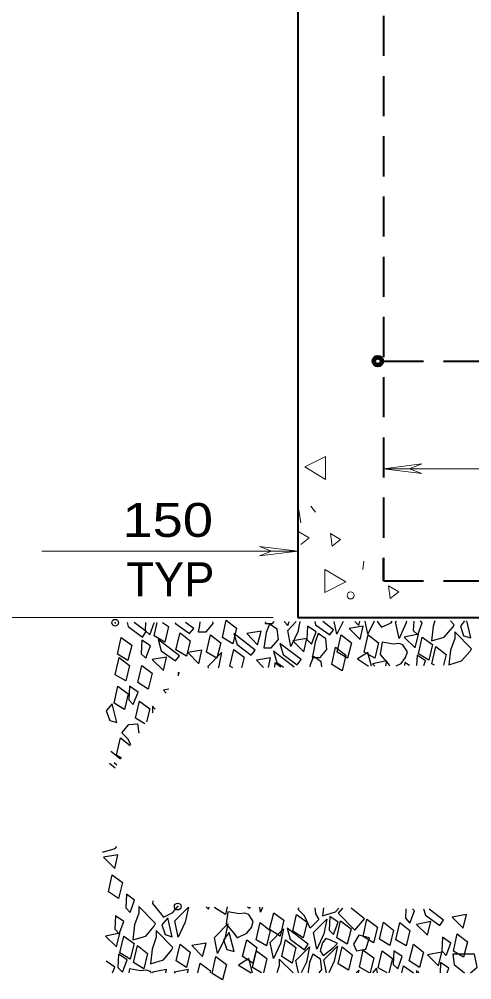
# Model space of a CAD drawing. Extents: x 312583 to 312854, y 144419 to 144597.
# Drawn here: x 312620 to 312630.16, y 144442.97 to 144464.5 of the extents above; entities that cross this region are included whole.
import ezdxf

# ---------------------------------------------------------------- set-up
doc = ezdxf.new("R2010")
doc.units = 0
doc.header["$LTSCALE"] = 0.3
doc.header["$PDMODE"] = 32
doc.header["$PDSIZE"] = 0.15
doc.linetypes.add('MEDIUM_DASHED', pattern=[4.5, 3, -1.5])
doc.layers.add('1', color=7, linetype='Continuous', lineweight=25)
doc.layers.add('2', color=7, linetype='Continuous', lineweight=13)

msp = doc.modelspace()

# ---------------------------------------------------------------- linework, layer by layer
at = {"layer": '1', "lineweight": 40}
for p, q in [((312626.2571, 144493.7284), (312626.2571, 144451.0864)), ((312628.1738, 144451.9068), (312628.1738, 144452.4281)), ((312628.1738, 144451.9068), (312628.9941, 144451.9068)), ((312626.2571, 144451.0864), (312669.6198, 144451.0864))]:
    msp.add_line(p, q, dxfattribs=at)
at = {"layer": '1', "linetype": 'MEDIUM_DASHED', "lineweight": 40}
for p, q in [((312628.1738, 144491.5741), (312628.1738, 144451.9068)), ((312628.1738, 144456.8364), (312643.5071, 144456.8364)), ((312628.1738, 144451.9068), (312667.4655, 144451.9068))]:
    msp.add_line(p, q, dxfattribs=at)
at = {"layer": '1', "lineweight": 13}
for p, q in [((312626.5485, 144453.5858), (312626.6481, 144453.4478)), ((312626.2801, 144453.4938), (312626.3185, 144453.2101)), ((312627.7138, 144452.1598), (312627.7368, 144452.3514))]:
    msp.add_line(p, q, dxfattribs=at)
at = {"layer": '1'}
for p, q in [((312622.1555, 144450.9714), (312622.1631, 144450.9714)), ((312622.4238, 144450.9791), (312622.4468, 144450.8871)), ((312623.0295, 144450.6801), (312623.0985, 144450.9791)), ((312623.5048, 144450.9791), (312623.5125, 144450.9561)), ((312626.0271, 144450.7951), (312626.2188, 144450.9944)), ((312626.6328, 144450.9944), (312626.6481, 144450.9254)), ((312628.0358, 144451.0021), (312628.0588, 144450.9714)), ((312628.4498, 144450.9868), (312628.4728, 144451.0021)), ((312629.9985, 144451.0098), (312629.9065, 144450.8948)), ((312625.3295, 144450.1281), (312625.4828, 144449.9671)), ((312627.5911, 144450.1588), (312627.8441, 144449.9978)), ((312628.9328, 144450.2431), (312628.9175, 144450.0131)), ((312624.2485, 144449.9518), (312624.2408, 144449.9978)), ((312624.7928, 144449.9594), (312624.7315, 144449.9978)), ((312625.7358, 144450.0744), (312625.7281, 144449.9748)), ((312625.8738, 144449.9748), (312625.7358, 144450.0744)), ((312625.7818, 144450.0821), (312625.9351, 144449.9748)), ((312627.9285, 144450.0514), (312627.9821, 144449.9978)), ((312628.2811, 144450.0514), (312628.3118, 144450.0054)), ((312628.6568, 144450.0821), (312628.6491, 144450.0131)), ((312628.7641, 144450.0131), (312628.6568, 144450.0821)), ((312629.3238, 144450.0208), (312629.2625, 144450.0514)), ((312623.5661, 144449.8521), (312623.5661, 144449.7831)), ((312623.5968, 144449.8291), (312623.5661, 144449.8521)), ((312623.3591, 144449.4841), (312623.2365, 144449.4611)), ((312623.2365, 144449.4611), (312623.2978, 144449.3921)), ((312622.8225, 144448.7021), (312622.6078, 144448.8324)), ((312622.9911, 144448.9551), (312622.9835, 144448.9398)), ((312622.2781, 144447.9124), (312622.0558, 144448.0811)), ((312622.3011, 144447.9354), (312622.1861, 144448.0044)), ((312622.0251, 144447.8204), (312622.1555, 144447.7208)), ((312622.1325, 144447.8358), (312622.1938, 144447.7821)), ((312624.3941, 144444.5774), (312624.4018, 144444.6004)), ((312629.0785, 144444.5544), (312629.1168, 144444.4164)), ((312624.9231, 144443.2971), (312625.2068, 144443.1208)), ((312625.4368, 144443.1208), (312625.2375, 144443.2434)), ((312625.8355, 144443.2818), (312625.7818, 144443.1208)), ((312626.2725, 144443.1208), (312626.2111, 144443.3968)), ((312626.9011, 144443.1208), (312626.8398, 144443.4121)), ((312627.8595, 144443.1208), (312627.6371, 144443.2511)), ((312628.2581, 144443.1208), (312628.0588, 144443.2358)), ((312629.4541, 144443.3584), (312629.4465, 144443.1208)), ((312629.7608, 144443.3124), (312629.9985, 144443.1208)), ((312622.9911, 144443.1361), (312623.0065, 144443.1208)), ((312623.4818, 144443.1361), (312623.5048, 144443.1208))]:
    msp.add_line(p, q, dxfattribs=at)
at = {"layer": '1', "lineweight": 13}
for points in [[(312626.8781, 144454.1838), (312626.8781, 144454.6974), (312626.4105, 144454.4674)], [(312627.0238, 144452.6888), (312627.2155, 144452.8344), (312626.9855, 144452.9724)], [(312626.8628, 144452.1598), (312626.8628, 144451.6461), (312627.3305, 144451.8838)], [(312628.3271, 144451.5158), (312628.5188, 144451.6614), (312628.2888, 144451.7994)]]:
    msp.add_lwpolyline(points, close=True, dxfattribs=at)
msp.add_lwpolyline([(312626.3185, 144452.7271), (312626.5101, 144452.8728), (312626.2801, 144453.0108)], dxfattribs=at)
at = {"layer": '1'}
for points in [[(312622.4468, 144450.8871), (312622.7688, 144450.6494), (312622.8531, 144450.7721), (312622.5848, 144450.9791)], [(312622.8378, 144450.9791), (312622.8301, 144450.7951), (312622.9298, 144450.6954), (312623.0295, 144450.9714), (312623.0218, 144450.9791)], [(312623.2211, 144450.9791), (312623.3515, 144450.8871), (312623.2671, 144450.5344), (312623.0295, 144450.6801)], [(312623.5125, 144450.9561), (312623.8268, 144450.7261), (312623.9188, 144450.8411), (312623.7348, 144450.9791)], [(312624.0568, 144450.9868), (312624.0491, 144450.9101), (312624.0185, 144450.7644), (312624.1948, 144450.7644), (312624.3558, 144450.9561), (312624.3481, 144450.9868)], [(312625.5288, 144450.9868), (312625.5211, 144450.9561), (312625.6898, 144450.9561), (312625.7205, 144450.9944)], [(312625.9505, 144450.9944), (312626.0271, 144450.9101), (312626.0578, 144450.9944)], [(312626.3031, 144450.9944), (312626.2571, 144450.7644), (312626.0961, 144450.4348), (312626.0271, 144450.7951)], [(312626.6481, 144450.9254), (312626.9701, 144450.6954), (312627.0545, 144450.8104), (312626.8168, 144450.9944)], [(312627.2691, 144450.9944), (312627.1311, 144450.7108), (312627.0698, 144450.9944)], [(312627.5375, 144450.9944), (312627.6218, 144450.9101), (312627.6448, 144451.0021)], [(312627.9668, 144451.0021), (312627.8288, 144450.7108), (312627.7675, 144451.0021)], [(312628.0588, 144450.9714), (312628.1355, 144450.8718), (312628.3501, 144450.9714), (312628.3731, 144451.0021)], [(312628.6951, 144451.0021), (312628.6798, 144450.9561), (312628.5265, 144450.6188), (312628.4498, 144450.9868)], [(312628.8561, 144451.0021), (312628.8408, 144450.7951), (312628.9481, 144450.6954), (312629.0478, 144450.9714), (312629.0018, 144451.0021)], [(312629.3315, 144451.0098), (312629.2931, 144450.8948), (312629.2548, 144450.5651), (312629.5385, 144450.6494), (312629.7301, 144450.8718), (312629.7608, 144450.9254), (312629.6841, 144451.0098)], [(312629.9065, 144450.8948), (312629.9755, 144450.6801), (312630.1365, 144450.6341), (312630.0445, 144451.0098)], [(312624.7315, 144449.9978), (312624.8158, 144450.3734), (312625.0535, 144450.1971), (312624.9921, 144449.9594)], [(312626.1728, 144449.9748), (312625.7051, 144450.3351), (312625.7818, 144450.0821)], [(312628.4651, 144450.0054), (312628.5725, 144450.0591), (312628.6721, 144450.1894), (312628.7181, 144450.3198), (312628.6108, 144450.4731), (312628.5265, 144450.5038), (312628.3961, 144450.4884), (312628.1508, 144450.5344), (312628.1048, 144450.2584), (312628.2811, 144450.0514)], [(312629.2625, 144450.0514), (312629.3545, 144450.4348), (312629.5845, 144450.2584), (312629.5231, 144450.0208)], [(312624.2408, 144449.9978), (312624.5398, 144450.3044), (312624.4708, 144449.9671), (312624.4631, 144449.9518)], [(312625.5978, 144449.9671), (312625.6438, 144450.1818), (312625.3295, 144450.1281)], [(312626.6098, 144450.2124), (312626.5331, 144450.0284), (312626.5255, 144449.9824)], [(312626.7938, 144449.9824), (312626.7785, 144450.0974), (312626.6098, 144450.2124)], [(312627.9055, 144449.9978), (312627.8288, 144450.3044), (312627.5911, 144450.1588)], [(312628.2275, 144450.0054), (312628.2505, 144450.1128), (312627.9285, 144450.0514)], [(312629.0861, 144450.0131), (312629.1168, 144450.1128), (312628.9328, 144450.2431)], [(312622.6078, 144448.8324), (312622.6998, 144449.2158), (312622.9298, 144449.0394), (312622.8608, 144448.7481)], [(312623.0525, 144449.0318), (312622.9911, 144449.1008), (312622.9911, 144448.9551)], [(312622.5081, 144448.2344), (312622.4468, 144448.3571), (312622.3011, 144448.5028), (312622.4621, 144448.6868), (312622.6538, 144448.7021), (312622.6845, 144448.4951)], [(312622.1861, 144448.0044), (312622.2781, 144448.3878), (312622.4928, 144448.2191)], [(312621.8718, 144445.8271), (312622.1555, 144445.9114), (312622.1938, 144445.9574)], [(312622.9988, 144444.7384), (312622.9911, 144444.6771), (312623.1598, 144444.4778)], [(312623.1598, 144444.4778), (312623.2365, 144444.3704), (312623.4511, 144444.4778), (312623.5585, 144444.6081)], [(312624.1948, 144444.6004), (312624.2485, 144444.5468), (312624.2638, 144444.6004)], [(312624.6701, 144444.6004), (312624.6318, 144444.4318), (312624.3941, 144444.5774)], [(312625.1761, 144444.5928), (312625.1685, 144444.5621), (312625.1225, 144444.5928)], [(312625.4598, 144444.5851), (312625.4138, 144444.4854), (312625.3985, 144444.5928)], [(312626.5331, 144444.1251), (312626.4028, 144444.4011), (312626.2571, 144444.5468), (312626.2878, 144444.5774)], [(312626.6328, 144444.5774), (312626.6481, 144444.4471), (312626.7248, 144444.3168), (312626.5331, 144444.1251)], [(312626.8321, 144444.5774), (312626.8091, 144444.4011), (312627.1005, 144444.4931), (312627.1771, 144444.5698)], [(312627.2538, 144444.5698), (312627.1618, 144444.4624), (312627.5375, 144444.0791), (312627.7521, 144444.3321), (312627.4531, 144444.5698)], [(312628.6798, 144444.5544), (312628.6721, 144444.3474), (312628.7718, 144444.2401), (312628.8715, 144444.5161), (312628.8255, 144444.5544)], [(312629.1168, 144444.4164), (312629.4388, 144444.1864), (312629.5231, 144444.3014), (312629.2011, 144444.5468)], [(312626.2111, 144443.3968), (312626.5178, 144443.7034), (312626.4488, 144443.3661), (312626.3261, 144443.1208)], [(312626.8398, 144443.4121), (312627.1465, 144443.7188), (312627.0698, 144443.3814), (312626.9471, 144443.1208)], [(312625.2375, 144443.1208), (312625.1531, 144443.4428), (312624.9231, 144443.2971)], [(312625.2375, 144443.2434), (312625.3295, 144443.6191), (312625.5595, 144443.4428), (312625.4828, 144443.1208)], [(312626.5945, 144443.5424), (312626.5178, 144443.3584), (312626.4871, 144443.1514), (312626.4871, 144443.1208)], [(312626.7325, 144443.1208), (312626.7938, 144443.1974), (312626.7631, 144443.4274), (312626.5945, 144443.5424)], [(312627.6371, 144443.2511), (312627.7215, 144443.6344), (312627.9591, 144443.4581), (312627.8748, 144443.1208)], [(312628.0588, 144443.2358), (312628.1508, 144443.6191), (312628.3808, 144443.4428), (312628.2965, 144443.1208)], [(312630.1288, 144443.1208), (312630.2821, 144443.2511), (312630.2208, 144443.5424), (312629.7301, 144443.5424), (312629.7608, 144443.3124)], [(312622.0941, 144443.1208), (312622.1478, 144443.2511), (312621.9561, 144443.3814)], [(312624.0108, 144443.1208), (312624.0645, 144443.3431), (312624.2945, 144443.1668), (312624.2868, 144443.1208)], [(312626.1498, 144443.1208), (312625.8355, 144443.4274), (312625.8355, 144443.2818)], [(312628.0435, 144443.1208), (312628.0205, 144443.2281), (312627.9285, 144443.1208)], [(312628.5878, 144443.1208), (312628.6261, 144443.2818), (312628.8485, 144443.1208)], [(312629.6075, 144443.1208), (312629.6458, 144443.2281), (312629.4541, 144443.3584)], [(312622.9681, 144443.1208), (312622.9451, 144443.1514), (312622.8608, 144443.1821), (312622.7228, 144443.1668), (312622.4775, 144443.2128), (312622.4621, 144443.1208)], [(312623.2901, 144443.1208), (312623.3055, 144443.1974), (312622.9911, 144443.1361)], [(312623.7808, 144443.1208), (312623.8038, 144443.1974), (312623.4818, 144443.1361)], [(312627.5605, 144443.1208), (312627.6218, 144443.1821), (312627.6065, 144443.1208)], [(312628.9711, 144443.1208), (312628.9175, 144443.1668), (312628.9175, 144443.1208)]]:
    msp.add_lwpolyline(points, dxfattribs=at)
for points in [[(312624.5628, 144450.6418), (312624.6471, 144451.0251), (312624.8771, 144450.8488), (312624.7928, 144450.4961)], [(312625.1071, 144450.7261), (312625.3525, 144450.4731), (312625.4291, 144450.7798)], [(312625.6208, 144450.9408), (312625.5441, 144450.7491), (312625.5135, 144450.5498), (312625.4905, 144450.4041), (312625.6591, 144450.4041), (312625.8201, 144450.5958), (312625.7895, 144450.8258)], [(312626.4718, 144450.8948), (312626.4565, 144450.5958), (312626.5638, 144450.4884), (312626.6635, 144450.7644)], [(312627.4071, 144450.8411), (312627.6525, 144450.5958), (312627.7215, 144450.8948)], [(312629.7761, 144450.6188), (312629.6841, 144450.3581), (312629.6458, 144450.0284), (312629.9295, 144450.1128), (312630.1211, 144450.3351), (312630.1518, 144450.3888), (312629.7761, 144450.7644)], [(312622.2091, 144450.2661), (312622.2935, 144450.6418), (312622.5311, 144450.4654), (312622.4391, 144450.1204)], [(312622.7535, 144450.5804), (312622.7381, 144450.2738), (312622.8455, 144450.1741), (312622.9451, 144450.4501)], [(312623.1905, 144450.3428), (312623.5125, 144450.1128), (312623.5968, 144450.2278), (312623.1215, 144450.5958)], [(312623.5201, 144450.3658), (312623.6121, 144450.7414), (312623.8421, 144450.5651), (312623.7578, 144450.2201)], [(312624.2025, 144450.3121), (312624.2945, 144450.6954), (312624.5245, 144450.5191), (312624.4401, 144450.1741)], [(312624.8925, 144450.4808), (312625.2068, 144450.2431), (312625.2988, 144450.3581), (312624.8158, 144450.7261)], [(312626.1421, 144450.5651), (312626.3875, 144450.3198), (312626.4565, 144450.6188)], [(312626.7095, 144450.7261), (312626.6405, 144450.5344), (312626.6098, 144450.3274), (312626.5791, 144450.1894), (312626.7555, 144450.1894), (312626.9088, 144450.3734), (312626.8858, 144450.6111)], [(312627.1388, 144450.3121), (312627.2308, 144450.6954), (312627.4608, 144450.5191), (312627.3688, 144450.1741)], [(312627.7445, 144450.3121), (312627.8365, 144450.6954), (312628.0665, 144450.5191), (312627.9821, 144450.1741)], [(312628.6415, 144450.6494), (312628.8868, 144450.4041), (312628.9635, 144450.7108)], [(312628.9635, 144450.2738), (312629.0478, 144450.6494), (312629.2778, 144450.4808), (312629.1935, 144450.1281)], [(312623.7885, 144450.3044), (312624.0338, 144450.0514), (312624.1028, 144450.3581)], [(312625.9275, 144450.2584), (312626.2418, 144450.0284), (312626.3261, 144450.1434), (312625.8508, 144450.5038)], [(312627.0161, 144450.0361), (312627.1005, 144450.4194), (312627.3305, 144450.2431), (312627.2461, 144449.8904)], [(312622.1555, 144449.8061), (312622.2475, 144450.1894), (312622.4775, 144450.0131), (312622.3931, 144449.6681)], [(312622.9835, 144450.1434), (312623.2365, 144449.8981), (312623.3055, 144450.1971)], [(312622.6615, 144449.6298), (312622.7535, 144450.0131), (312622.9835, 144449.8368), (312622.8991, 144449.4841)], [(312622.1325, 144449.1698), (312622.2168, 144449.5454), (312622.4468, 144449.3768), (312622.3625, 144449.0241)], [(312622.4775, 144449.5454), (312622.4621, 144449.2388), (312622.5618, 144449.1391), (312622.6691, 144449.4151)], [(312621.9561, 144448.9934), (312622.0328, 144448.7788), (312622.1938, 144448.7328), (312622.0865, 144449.1544)], [(312621.8948, 144445.7121), (312622.1478, 144445.4591), (312622.2168, 144445.7658)], [(312622.0021, 144444.9378), (312622.0865, 144445.3211), (312622.3165, 144445.1448), (312622.2321, 144444.7921)], [(312622.4085, 144444.8841), (312622.3931, 144444.5774), (312622.4928, 144444.4778), (312622.5925, 144444.7538)], [(312622.6845, 144444.4624), (312622.5925, 144444.2018), (312622.5541, 144443.8644), (312622.8455, 144443.9488), (312623.0295, 144444.1711), (312623.0601, 144444.2324), (312622.6845, 144444.6081)], [(312623.4971, 144444.2861), (312623.8038, 144444.5928), (312623.7271, 144444.2554), (312623.5661, 144443.9258)], [(312622.1631, 144444.4011), (312622.1478, 144444.1021), (312622.2475, 144443.9948), (312622.3471, 144444.2708)], [(312623.2058, 144444.2018), (312623.2748, 144443.9794), (312623.4358, 144443.9334), (312623.3361, 144444.3551)], [(312624.8158, 144444.0101), (312624.8925, 144443.9104), (312625.1071, 144444.0101), (312625.2145, 144444.1404), (312625.2528, 144444.2708), (312625.1531, 144444.4318), (312625.0688, 144444.4624), (312624.9385, 144444.4471), (312624.6855, 144444.4931), (312624.6471, 144444.2171)], [(312625.6208, 144444.0944), (312625.7128, 144444.4701), (312625.9428, 144444.3014), (312625.8585, 144443.9488)], [(312626.1421, 144444.0561), (312626.2265, 144444.4318), (312626.4641, 144444.2554), (312626.3721, 144443.9104)], [(312626.6098, 144444.0254), (312626.9088, 144444.3244), (312626.8398, 144443.9948), (312626.6788, 144443.6574)], [(312626.9701, 144444.3858), (312626.9548, 144444.0791), (312627.0545, 144443.9794), (312627.1618, 144444.2554)], [(312627.7215, 144443.9411), (312627.8058, 144444.3244), (312628.0435, 144444.1481), (312627.9515, 144443.7954)], [(312629.7148, 144444.3704), (312629.9678, 144444.1251), (312630.0368, 144444.4318)], [(312624.3865, 144443.9181), (312624.6855, 144444.2248), (312624.6165, 144443.8951), (312624.4555, 144443.5578)], [(312625.3218, 144443.8644), (312625.4061, 144444.2478), (312625.6361, 144444.0714), (312625.5518, 144443.7264)], [(312625.6361, 144443.8031), (312625.9351, 144444.1098), (312625.8661, 144443.7801), (312625.7051, 144443.4428)], [(312626.0808, 144443.8798), (312626.4028, 144443.6421), (312626.4871, 144443.7648), (312626.0118, 144444.1251)], [(312627.1311, 144443.9104), (312627.2155, 144444.2861), (312627.4531, 144444.1098), (312627.3611, 144443.7648)], [(312628.0895, 144443.8798), (312628.1738, 144444.2554), (312628.4038, 144444.0791), (312628.3195, 144443.7341)], [(312628.4575, 144443.8644), (312628.5418, 144444.2478), (312628.7718, 144444.0714), (312628.6875, 144443.7264)], [(312628.9175, 144444.2094), (312629.1628, 144443.9641), (312629.2395, 144444.2708)], [(312621.9408, 144443.9488), (312622.1861, 144443.7034), (312622.2628, 144444.0101)], [(312622.2628, 144443.5731), (312622.3471, 144443.9488), (312622.5848, 144443.7801), (312622.4928, 144443.4274)], [(312623.0755, 144443.9258), (312622.9835, 144443.6574), (312622.9451, 144443.3278), (312623.2365, 144443.4121), (312623.4205, 144443.6344), (312623.4511, 144443.6881), (312623.0755, 144444.0714)], [(312624.5858, 144443.8644), (312624.6625, 144443.6498), (312624.8235, 144443.6038), (312624.7161, 144444.0254)], [(312625.0151, 144443.4888), (312625.1071, 144443.8644), (312625.3371, 144443.6881), (312625.2451, 144443.3431)], [(312625.8968, 144443.4888), (312625.9811, 144443.8644), (312626.2111, 144443.6881), (312626.1268, 144443.3431)], [(312626.9701, 144443.8644), (312626.8858, 144443.8951), (312626.8091, 144443.7954), (312626.7555, 144443.6191), (312626.8245, 144443.5118), (312626.9241, 144443.5884), (312627.0545, 144443.6881), (312627.1465, 144443.7801)], [(312627.6218, 144443.9641), (312627.5068, 144443.7648), (312627.5681, 144443.6191), (312627.7828, 144443.6574), (312627.8595, 144443.9104)], [(312629.5001, 144443.9258), (312629.4848, 144443.6191), (312629.5845, 144443.5118), (312629.6918, 144443.7878)], [(312629.7455, 144443.6114), (312629.8298, 144443.9948), (312630.0598, 144443.8184), (312629.9755, 144443.4734)], [(312622.5695, 144443.3584), (312622.6538, 144443.7341), (312622.8838, 144443.5578), (312622.7995, 144443.2128)], [(312623.5278, 144443.3891), (312623.6121, 144443.7648), (312623.8421, 144443.5884), (312623.7578, 144443.2434)], [(312623.8728, 144443.7341), (312624.1181, 144443.4888), (312624.1948, 144443.7878)], [(312627.1618, 144443.3278), (312627.2461, 144443.7034), (312627.4761, 144443.5271), (312627.3918, 144443.1821)], [(312628.7565, 144443.3891), (312628.8485, 144443.7648), (312629.0785, 144443.5884), (312628.9865, 144443.2434)], [(312622.2321, 144443.5424), (312622.2168, 144443.2434), (312622.3165, 144443.1361), (312622.4238, 144443.4121)], [(312624.3328, 144443.1054), (312624.4171, 144443.4888), (312624.6548, 144443.3124), (312624.5628, 144442.9674)], [(312628.4115, 144443.6191), (312628.3961, 144443.3124), (312628.4958, 144443.2128), (312628.5955, 144443.4888)], [(312629.1628, 144443.5271), (312629.4081, 144443.2818), (312629.4848, 144443.5884)]]:
    msp.add_lwpolyline(points, close=True, dxfattribs=at)
at = {"layer": '1', "lineweight": 40}
for radius in [0.1198, 0.0838, 0.0587]:
    msp.add_circle((312628.0502, 144456.8345), radius, dxfattribs=at)
at = {"layer": '1', "lineweight": 13}
msp.add_circle((312627.4394, 144451.5817), 0.0784, dxfattribs=at)
at = {"layer": '1'}
for p in [(312622.1555, 144450.9714), (312623.5585, 144444.6081)]:
    msp.add_point(p, dxfattribs=at)
at = {"layer": '2'}
for p, q in [((312628.1738, 144454.4214), (312629.0401, 144454.5288)), ((312628.1738, 144454.4214), (312630.5735, 144454.4214)), ((312628.1738, 144454.4214), (312629.0401, 144454.3141)), ((312629.0401, 144454.5288), (312628.7641, 144454.4214)), ((312629.0401, 144454.3141), (312628.7641, 144454.4214)), ((312620.5071, 144452.5738), (312626.2571, 144452.5738)), ((312625.3908, 144452.6811), (312625.6668, 144452.5738)), ((312626.2571, 144452.5738), (312625.3908, 144452.6811)), ((312625.3908, 144452.4664), (312625.6668, 144452.5738)), ((312626.2571, 144452.5738), (312625.3908, 144452.4664)), ((312625.6975, 144451.0864), (312618.7438, 144451.0864))]:
    msp.add_line(p, q, dxfattribs=at)

# ---------------------------------------------------------------- texts
at = {"layer": '2', "width": 1.2}
msp.add_text('150 ', height=0.76, dxfattribs=at).set_placement((312622.3171, 144452.8944))
at = {"layer": '2'}
msp.add_text('TYP', height=0.76, dxfattribs=at).set_placement((312622.4051, 144451.5655))

doc.saveas('drawing.dxf')
